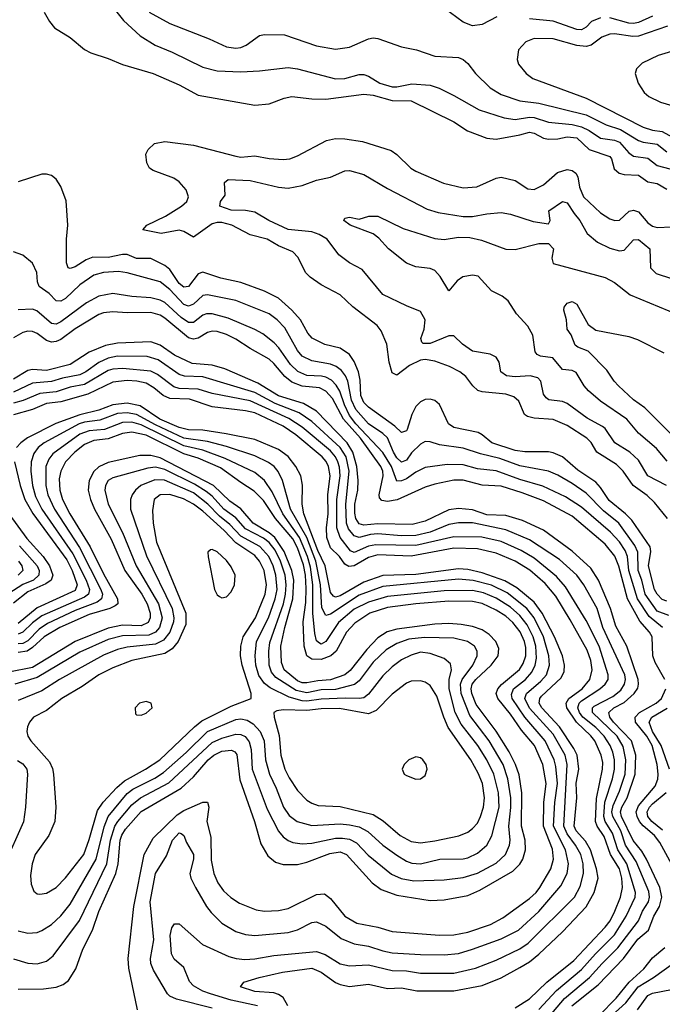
# Model space of a CAD drawing. Header units: inches. Extents: x 1305375 to 1407406, y 744550 to 841633.
# Tile 462 of 509: x 1397176 to 1399891, y 815037 to 819198. Entities that reach past the tile are written whole.
import ezdxf

# ---------------------------------------------------------------- set-up
doc = ezdxf.new("R2010")
doc.units = ezdxf.units.IN
doc.header["$MEASUREMENT"] = 0
doc.layers.add('B3891', color=7, linetype='Continuous')

msp = doc.modelspace()

# ---------------------------------------------------------------- linework, layer by layer
at = {"layer": 'B3891', "color": 5}
for points, elevation in [([(1397460.2, 819390), (1397615, 819195.1), (1397685.7, 819130), (1397748.9, 819090), (1397820.4, 819060.5), (1397950, 818997), (1398010, 818982.3), (1398110, 818977.7), (1398190, 818981.5), (1398310, 818995.8), (1398350, 818990.1), (1398510, 818947.7), (1398550.3, 818949.7), (1398610, 818965.7), (1398630, 818965.8), (1398650, 818958.7), (1398697.3, 818930), (1398750, 818914.6), (1398770, 818914.2), (1398833.5, 818926.5), (1398910, 818921.6), (1398948.3, 818908.4), (1399010, 818878.2), (1399117.4, 818817.4), (1399222.9, 818782.9), (1399270, 818776.5), (1399330, 818786), (1399350, 818784.1), (1399410, 818764.4), (1399510, 818755.1), (1399550, 818745.3), (1399582.4, 818730), (1399630, 818696.7), (1399690, 818689.4), (1399710, 818679.7), (1399750, 818635.1), (1399770, 818621.4), (1399830, 818612.6), (1399870, 818581.5), (1399950, 818560.5)], 1240), ([(1397279.6, 819230), (1397301.5, 819190), (1397323.4, 819163.4), (1397390, 819122.2), (1397450, 819072.6), (1397477.3, 819057.3), (1397550, 819034), (1397610, 819008.1), (1397740.4, 818970), (1397850, 818922.1), (1397930, 818878.8), (1398170, 818836.9), (1398230, 818843), (1398293.3, 818866.7), (1398326.4, 818873.6), (1398410, 818863.9), (1398470, 818862.7), (1398630, 818883.4), (1398670, 818878.5), (1398750, 818856.9), (1398830, 818855.3), (1399010, 818766.5), (1399068.8, 818728.8), (1399150, 818697.3), (1399190, 818693.7), (1399290, 818711), (1399330, 818722.2), (1399350, 818719), (1399390, 818697.5), (1399410, 818692.9), (1399450, 818694.4), (1399490, 818702.6), (1399530, 818698.1), (1399581.9, 818650), (1399670, 818619.2), (1399676.6, 818610), (1399688.1, 818568.1), (1399709.3, 818550), (1399730, 818544.4), (1399790, 818540.5), (1399830, 818512.9), (1399870, 818506.1), (1399910, 818481.5)], 1220), ([(1397722.5, 819230), (1397810, 819181.6), (1397977.1, 819117.1), (1398050, 819083.4), (1398090, 819077.8), (1398110, 819081), (1398133.1, 819090), (1398189.3, 819130.7), (1398210, 819135.5), (1398294.3, 819134.3), (1398430, 819087.9), (1398510, 819073.7), (1398570, 819082), (1398650, 819116.5), (1398670, 819120.8), (1398690, 819118), (1398790, 819082.6), (1398852.7, 819070), (1398930, 819043.5), (1399030, 819037.7), (1399050.1, 819030.1), (1399070, 819012.9), (1399102.2, 818970), (1399163.8, 818910), (1399210, 818881.9), (1399290, 818855.2), (1399370, 818845.7), (1399570, 818795.3), (1399653.8, 818753.8), (1399714.3, 818734.3), (1399790, 818687.7), (1399810, 818680.2), (1399870, 818672.3), (1399910, 818639.3)], 1260), ([(1399192.2, 819210), (1399130, 819178), (1399090, 819172.7), (1399050, 819187.7), (1398970, 819246.1)], 1260), ([(1399630, 819205.2), (1399592.4, 819190), (1399570, 819166.6), (1399550, 819155.6), (1399530, 819157), (1399430, 819192.2), (1399330, 819202.3)], 1260), ([(1399850, 819212.9), (1399790, 819186.7), (1399770, 819182.4), (1399750, 819183.2), (1399670, 819205.2)], 1260), ([(1399913.4, 819170), (1399790, 819128.3), (1399767.3, 819127.3), (1399690, 819138.8), (1399670, 819137.3), (1399635.6, 819124.4), (1399590.3, 819089.7), (1399570, 819084.6), (1399530, 819089.5), (1399430, 819116.4), (1399350, 819118.5), (1399314.9, 819105.1), (1399283.2, 819070), (1399278, 819030), (1399283.6, 819010), (1399316.1, 818970), (1399344, 818950), (1399570, 818866), (1399810, 818743.2), (1399850, 818731), (1399890, 818726.1), (1399950, 818693)], 1280), ([(1400000, 819066.6), (1399970, 819068.4), (1399930, 819063.6), (1399873.5, 819046.5), (1399806.1, 819013.9), (1399782.7, 818990), (1399777, 818970), (1399789.5, 818930), (1399814.6, 818890), (1399833.9, 818873.9), (1399883.6, 818850), (1399970, 818824.1), (1399990, 818820.2), (1400000, 818821.3)], 1320), ([(1399913, 817090), (1399858, 817158), (1399827.6, 817187.6), (1399768.6, 817230), (1399725.4, 817290), (1399698.4, 817318.4), (1399614.9, 817370), (1399591.2, 817411.2), (1399572.7, 817430), (1399490, 817483.6), (1399430, 817509), (1399350, 817514.4), (1399321.6, 817521.6), (1399308.7, 817530), (1399285.2, 817585.2), (1399264.6, 817604.6), (1399230, 817615.5), (1399130, 817625.2), (1399111.4, 817631.4), (1399090.4, 817650), (1399060.7, 817690), (1399035.9, 817710), (1398992.2, 817732.2), (1398930, 817755.4), (1398890, 817762), (1398870, 817758.6), (1398823.3, 817736.7), (1398770, 817696.1), (1398750, 817706.2), (1398737.6, 817750), (1398727.2, 817827.2), (1398702.9, 817883), (1398686.3, 817906.3), (1398584.1, 817984.1), (1398530, 818035.6), (1398450, 818078), (1398403.2, 818110), (1398384.3, 818130), (1398353.2, 818193.2), (1398330, 818217), (1398270, 818242.1), (1398221.1, 818270), (1398150, 818289.4), (1398072.9, 818330), (1398030, 818341.5), (1398010, 818341.6), (1397990, 818334.9), (1397910, 818279.3), (1397870, 818303.2), (1397850, 818308.6), (1397774.3, 818294.3), (1397696.9, 818310), (1397712.9, 818330), (1397792.2, 818367.8), (1397859.9, 818410), (1397882.5, 818430), (1397889.1, 818450), (1397879, 818479), (1397850, 818513.3), (1397827.6, 818527.6), (1397740, 818560), (1397724.7, 818570), (1397713.6, 818593.6), (1397709.7, 818630), (1397718.7, 818650), (1397745.6, 818674.4), (1397790, 818682.6), (1397910, 818668.1), (1398090, 818620.6), (1398110, 818617.7), (1398170, 818623.1), (1398230, 818611.2), (1398290, 818606.6), (1398317, 818610), (1398350, 818622), (1398472.3, 818687.7), (1398510, 818695.7), (1398550, 818695), (1398623.9, 818683.9), (1398745.3, 818645.3), (1398770, 818628.1), (1398828.3, 818570), (1398850, 818557.7), (1398967.4, 818507.4), (1399050, 818487.3), (1399107.8, 818492.2), (1399190, 818528.5), (1399210, 818532), (1399270, 818518.4), (1399323.1, 818483.1), (1399350, 818480.1), (1399390, 818500.1), (1399448, 818552), (1399490, 818565.1), (1399510, 818560.8), (1399526.1, 818550), (1399534.5, 818534.5), (1399541.4, 818490), (1399558.1, 818450), (1399630, 818382.1), (1399670, 818357), (1399690.5, 818349.5), (1399710, 818350.1), (1399751.8, 818388.2), (1399770, 818392.7), (1399790, 818386.2), (1399830, 818339.1), (1399850, 818324.8), (1399870, 818319.6), (1399930, 818322.7)], 1180), ([(1399908.9, 817230), (1399830.6, 817270.6), (1399790, 817337.2), (1399753.6, 817370), (1399690.3, 817410.3), (1399650.5, 817470), (1399639.1, 817479.1), (1399573.7, 817513.7), (1399490, 817576.1), (1399470, 817583.8), (1399412.1, 817592.1), (1399400.4, 817600.4), (1399390, 817615.1), (1399377.8, 817670), (1399364.9, 817684.9), (1399332.5, 817692.5), (1399270, 817688.4), (1399233, 817693), (1399208.7, 817710), (1399202.2, 817750), (1399190, 817771.1), (1399163.9, 817783.9), (1399090, 817797.2), (1399047.2, 817827.2), (1399010, 817862), (1398990, 817862.2), (1398910.1, 817829.9), (1398880.9, 817830), (1398874.7, 817834.7), (1398870.8, 817850), (1398885.5, 817890), (1398889.8, 817929.8), (1398870, 817965.1), (1398810, 817988.7), (1398710, 818037.2), (1398622.8, 818142.8), (1398570, 818170.8), (1398524.1, 818204.1), (1398475, 818270), (1398441.4, 818290), (1398410, 818301), (1398310, 818311.5), (1398229.3, 818349.3), (1398170, 818384.4), (1398130, 818392.3), (1398070, 818392.5), (1398021.3, 818410), (1398024.2, 818430), (1398043.9, 818456.1), (1398041, 818510), (1398057.6, 818522.4), (1398150, 818518.2), (1398270, 818490.1), (1398310, 818486), (1398370, 818497.6), (1398430, 818519.4), (1398490, 818532.1), (1398550, 818559.3), (1398570, 818560.6), (1398630, 818543.7), (1398730, 818484.7), (1398897.5, 818397.5), (1398943.6, 818383.6), (1399050, 818366.7), (1399090, 818366.1), (1399150, 818378.2), (1399210, 818383.5), (1399250, 818376.1), (1399345.8, 818345.8), (1399410, 818334.9), (1399417.8, 818350), (1399412.4, 818390), (1399470, 818430.2), (1399490, 818424.4), (1399518.8, 818378.8), (1399543.5, 818350), (1399573.8, 818293.9), (1399617.2, 818257.2), (1399670, 818232), (1399710, 818220.7), (1399730, 818224.3), (1399770, 818267), (1399790, 818268.8), (1399838.3, 818230), (1399842.1, 818150), (1399865.9, 818125.9), (1399930, 818104.3)], 1160), ([(1399910, 816740.2), (1399890, 816747.8), (1399869.7, 816770), (1399858.7, 816790), (1399833.4, 816890), (1399842.5, 816950), (1399839.9, 816970), (1399762.4, 817082.4), (1399736, 817110), (1399666.6, 817166.6), (1399630, 817221.4), (1399610, 817243.5), (1399533.8, 817293.8), (1399470, 817349.9), (1399430, 817367.8), (1399410, 817371.5), (1399310, 817371.3), (1399270, 817377.5), (1399170.6, 817410), (1399130, 817444), (1399112.8, 817452.8), (1399010, 817474.4), (1398987.6, 817490), (1398950, 817571.5), (1398930, 817588.4), (1398910, 817594.4), (1398890, 817592.2), (1398870, 817582.6), (1398850, 817563.2), (1398832.7, 817530), (1398813.6, 817466.4), (1398810, 817459.8), (1398790, 817453.2), (1398760.9, 817480.9), (1398650, 817559.8), (1398630, 817580.1), (1398617.4, 817610), (1398614.2, 817674.2), (1398607.5, 817710), (1398590, 817752.9), (1398570, 817782.6), (1398530, 817809.4), (1398466, 817826), (1398411.4, 817851.4), (1398393.2, 817873.2), (1398362.5, 817930), (1398326.2, 817970), (1398270, 818021), (1398210.8, 818050.8), (1398110, 818086.7), (1398026, 818106), (1397950, 818130.5), (1397930, 818123.6), (1397890, 818070.5), (1397870, 818067.5), (1397850, 818083.6), (1397810, 818142), (1397790, 818158.9), (1397730, 818188.2), (1397670, 818188.3), (1397630, 818205), (1397610, 818205.4), (1397550, 818192.4), (1397485.8, 818194.2), (1397456.6, 818183.4), (1397410, 818153.2), (1397390, 818146.6), (1397380.5, 818150), (1397373.6, 818170), (1397373.7, 818270), (1397378.8, 818330), (1397372.5, 818432.5), (1397350, 818492.7), (1397330, 818523.7), (1397310, 818539.5), (1397290, 818545.1), (1397270, 818544.5), (1397170, 818512.2)], 1220), ([(1399912, 817332), (1399866.5, 817386.5), (1399791, 817451), (1399741.3, 817510), (1399630, 817586.3), (1399578.9, 817630), (1399561.7, 817650), (1399526.8, 817706.8), (1399510, 817715), (1399470, 817719.3), (1399429.4, 817769.4), (1399376.7, 817776.7), (1399362.8, 817782.8), (1399354.1, 817794.1), (1399344.2, 817864.2), (1399323, 817903), (1399275.6, 817955.6), (1399240.5, 818010), (1399214, 818030), (1399170, 818052.8), (1399113.9, 818113.9), (1399090, 818118.9), (1399049, 818111), (1399025, 818095), (1398990, 818052.8), (1398952.4, 818112.4), (1398930, 818137.9), (1398910, 818146.4), (1398850, 818154.1), (1398810, 818169), (1398734, 818230), (1398694.2, 818274.3), (1398670, 818292.6), (1398572.7, 818330), (1398546, 818350), (1398550, 818358.8), (1398570, 818363), (1398610, 818354.9), (1398651.9, 818368.1), (1398690, 818367.2), (1398796.2, 818316.2), (1398930, 818273.1), (1398969, 818269), (1399030, 818279.4), (1399077.9, 818277.9), (1399126.9, 818266.9), (1399230, 818228.7), (1399270, 818227.2), (1399370, 818251.7), (1399410, 818252.1), (1399432.2, 818230), (1399425, 818190), (1399430, 818168.1), (1399650, 818107.9), (1399690, 818087.7), (1399755, 818035.1), (1400000, 817933.4)], 1140), ([(1399919.5, 816679.5), (1399870, 816698.9), (1399819, 816770), (1399805.3, 816830), (1399788.9, 816870), (1399788.2, 816948.2), (1399775.8, 816975.8), (1399707, 817070), (1399643, 817123), (1399570, 817196.4), (1399510, 817238.2), (1399450, 817273.6), (1399410, 817289.9), (1399290, 817312.6), (1399204.2, 817344.2), (1399123.2, 817363.2), (1399050, 817387.2), (1398950, 817401.1), (1398910, 817414.5), (1398890, 817415.7), (1398870, 817404.3), (1398831.8, 817368.2), (1398810, 817336.3), (1398790, 817328.6), (1398770, 817346.2), (1398755.4, 817370), (1398730, 817431), (1398710, 817449.9), (1398649.6, 817490), (1398595.9, 817550), (1398578, 817590), (1398562.3, 817670), (1398552.7, 817692.7), (1398535.4, 817715.4), (1398512.8, 817732.8), (1398490, 817742.3), (1398410, 817756.2), (1398370, 817776.7), (1398350, 817799.6), (1398295.8, 817895.9), (1398263.6, 817930), (1398230, 817954.3), (1398090, 818011.2), (1397970, 818035.3), (1397950, 818031.7), (1397910, 817995.5), (1397890, 817986.7), (1397870, 817994.5), (1397810, 818058.4), (1397770, 818089.9), (1397630, 818128.4), (1397593.4, 818133.4), (1397530.5, 818129.5), (1397490, 818118.1), (1397430, 818078), (1397370, 818019.9), (1397350, 818007.9), (1397330, 818009.9), (1397300.2, 818040.2), (1397258.5, 818070), (1397251.1, 818090), (1397249.1, 818130), (1397230, 818169.7), (1397190, 818203), (1397150, 818216.9)], 1240), ([(1399891.9, 816630), (1399836.1, 816676.1), (1399786, 816750), (1399750.5, 816870), (1399744.2, 816930), (1399734.7, 816954.7), (1399710, 816991.1), (1399672.3, 817032.3), (1399550, 817138.2), (1399481.7, 817181.7), (1399387.1, 817227.1), (1399290, 817254.9), (1399190, 817291.1), (1399110, 817299.6), (1399050, 817316.7), (1398981.7, 817318.3), (1398890, 817305.7), (1398850, 817286.2), (1398810, 817257.9), (1398790, 817248.6), (1398770, 817248), (1398746.8, 817310), (1398710, 817369.6), (1398597, 817490), (1398570, 817525.6), (1398548.1, 817570), (1398528.5, 817628.5), (1398513.8, 817653.8), (1398493.9, 817673.9), (1398470, 817686.6), (1398450.9, 817690.9), (1398390, 817693.7), (1398350.6, 817710.6), (1398320.9, 817740.9), (1398271.3, 817811.3), (1398251.7, 817831.7), (1398202.7, 817870), (1398169.3, 817889.3), (1398056.7, 817936.7), (1397990, 817954.7), (1397965.3, 817954.7), (1397950, 817949.1), (1397910, 817918.4), (1397890, 817918.5), (1397858.9, 817938.9), (1397790, 818002.6), (1397770, 818012.7), (1397730, 818022.5), (1397650, 818027.7), (1397570, 818040.6), (1397510, 818029.5), (1397457.9, 818002.1), (1397350, 817921.2), (1397330, 817911.2), (1397310, 817914.3), (1397247.8, 817967.8), (1397230, 817974.7), (1397170, 817971.8)], 1260), ([(1399924.7, 817450), (1399817, 817557), (1399770, 817591.6), (1399706.4, 817650), (1399687.3, 817670), (1399656.6, 817716.6), (1399577.7, 817797.7), (1399533.8, 817813.8), (1399522.7, 817822.7), (1399505.6, 817865.6), (1399489.8, 817890), (1399485.8, 817930), (1399475.1, 817970), (1399476.6, 817983.4), (1399490, 818000.7), (1399510, 818007.3), (1399530, 817996.3), (1399578.4, 817910), (1399610, 817886.4), (1399750, 817859), (1399787.1, 817847.1), (1399897.1, 817790)], 1120), ([(1399902.5, 816410), (1399861.8, 816481.8), (1399851.6, 816510), (1399848.1, 816590), (1399837.5, 816610), (1399796.3, 816656.3), (1399743.9, 816750), (1399708, 816888), (1399691.2, 816931.2), (1399650, 816981.2), (1399510, 817099.3), (1399390, 817164.8), (1399299.1, 817199.1), (1399210, 817226.9), (1399130, 817231.3), (1399050, 817252.2), (1399010, 817251.9), (1398930, 817235.6), (1398890, 817222.7), (1398770.7, 817169.3), (1398730, 817161.9), (1398705.6, 817165.6), (1398696.7, 817176.7), (1398694.3, 817190), (1398711.4, 817270), (1398710.4, 817290), (1398702.2, 817310), (1398615.8, 817430), (1398544.7, 817510), (1398497.7, 817597.7), (1398470, 817628.4), (1398442.2, 817642.2), (1398370, 817649.3), (1398326.5, 817666.5), (1398295.8, 817690), (1398250, 817745.1), (1398230, 817762.8), (1398150, 817807.8), (1398090, 817848), (1398050, 817867.7), (1398010, 817879.9), (1397990, 817881.1), (1397970, 817876), (1397930, 817851.7), (1397910, 817848.3), (1397890, 817853.2), (1397790, 817937), (1397769.1, 817949.1), (1397730, 817960.5), (1397630, 817958.9), (1397570, 817962.9), (1397530, 817959.2), (1397510, 817951.5), (1397410, 817891), (1397350, 817847), (1397330, 817837.6), (1397310, 817835.5), (1397290, 817842.2), (1397250, 817871.7), (1397230, 817879.9), (1397210, 817881.2), (1397190, 817875.6), (1397150, 817853.6)], 1280), ([(1399509.6, 815030), (1399620.7, 815119.3), (1399726.8, 815230), (1399788.2, 815311.8), (1399833, 815350), (1399855.8, 815410), (1399879, 815450), (1399888.9, 815490), (1399880.6, 815530), (1399824.2, 815650), (1399804.6, 815684.6), (1399768.7, 815728.7), (1399719.3, 815830), (1399715, 815850), (1399719.6, 815870), (1399743.4, 815910), (1399777, 816010), (1399780, 816090), (1399761.6, 816150), (1399684.6, 816230), (1399669.1, 816250), (1399664.8, 816270), (1399687, 816290), (1399730, 816311.8), (1399772.9, 816350), (1399787.2, 816372.8), (1399791.1, 816390), (1399788.9, 816410), (1399740.9, 816550), (1399694.3, 816634.3), (1399672.3, 816710), (1399622.3, 816830), (1399590, 816879.9), (1399510, 816951.7), (1399390, 817041.3), (1399301.1, 817081.1), (1399230, 817102.2), (1399150, 817105.3), (1399090, 817126.2), (1399030, 817132.1), (1398990, 817126.8), (1398890, 817079.3), (1398834.9, 817065.1), (1398690, 817067.4), (1398630, 817062.5), (1398610, 817067), (1398596.4, 817090), (1398592.1, 817112.1), (1398591.8, 817150), (1398605.1, 817210), (1398606.5, 817250), (1398600, 817310), (1398583.7, 817370), (1398559.4, 817410), (1398430, 817543.2), (1398375.8, 817575.8), (1398270, 817608), (1398182.6, 817662.6), (1398043, 817723), (1397990, 817738.1), (1397904.7, 817744.7), (1397830, 817780.3), (1397770, 817821.9), (1397730, 817836.4), (1397590, 817830.8), (1397538.7, 817821.2), (1397470, 817792.6), (1397390, 817740.2), (1397290, 817714.9), (1397230, 817719.6), (1397210, 817715.7), (1397150, 817678.3)], 1320), ([(1399400.3, 814970), (1399478.3, 815061.7), (1399583.6, 815150), (1399636.5, 815210), (1399703.8, 815276.2), (1399790, 815390), (1399807.9, 815430), (1399832.7, 815470), (1399836.6, 815490), (1399833.7, 815513.7), (1399780.7, 815640.7), (1399736.1, 815710), (1399716.3, 815770), (1399681.6, 815830), (1399677.9, 815850), (1399683.3, 815876.7), (1399710, 815937.2), (1399734, 816010), (1399736.8, 816070), (1399726, 816126), (1399701.1, 816170), (1399596.5, 816270), (1399596.2, 816290), (1399603.5, 816296.5), (1399682.7, 816337.3), (1399715.5, 816364.5), (1399731.5, 816390), (1399735.2, 816410), (1399732.3, 816430), (1399640.5, 816630), (1399616.5, 816710), (1399559.9, 816810), (1399530, 816849.9), (1399456.5, 816916.5), (1399330, 817000.4), (1399230, 817041.8), (1399090, 817071.3), (1399030, 817071.7), (1398990, 817065.2), (1398910, 817032.2), (1398850, 817018), (1398790, 817016.4), (1398690, 817025), (1398657.8, 817022.2), (1398610, 817010.2), (1398590, 817016.4), (1398566, 817046), (1398557.5, 817070), (1398553.5, 817150), (1398568.3, 817290), (1398555.1, 817350), (1398530, 817390.2), (1398410, 817499.9), (1398356.5, 817536.5), (1398255.9, 817575.9), (1398170, 817622), (1397950, 817688.8), (1397872.1, 817692.1), (1397850, 817698.2), (1397760.5, 817760.5), (1397714.1, 817774.1), (1397590, 817775.5), (1397550, 817767.4), (1397510.8, 817749.2), (1397455.8, 817710), (1397430, 817697.6), (1397356.6, 817683.4), (1397310, 817669), (1397230, 817661.7), (1397150, 817623.4)], 1340), ([(1399370, 815015.4), (1399444.9, 815095.1), (1399550, 815184.3), (1399609.2, 815250.8), (1399688.7, 815330), (1399739.2, 815410), (1399776.4, 815490), (1399778.2, 815510), (1399742, 815630), (1399703.6, 815690), (1399680.8, 815760.9), (1399650.4, 815810), (1399644.2, 815830), (1399648.3, 815891.7), (1399681.3, 815990), (1399689.4, 816030), (1399689.2, 816070), (1399682.3, 816102.3), (1399670.9, 816130.9), (1399646.3, 816170), (1399610, 816207.1), (1399555.9, 816250), (1399541.1, 816270), (1399534.4, 816290), (1399539.5, 816310), (1399550, 816319.8), (1399627.4, 816370), (1399650.4, 816390), (1399662.5, 816410), (1399662.7, 816430), (1399624.1, 816550), (1399570, 816658.5), (1399481.6, 816801.6), (1399444.5, 816844.5), (1399350, 816922.4), (1399295.3, 816955.3), (1399210, 816992.2), (1399128.5, 817011.5), (1399010, 817013.1), (1398850, 816975.2), (1398680.8, 816979.2), (1398650, 816973.1), (1398590, 816946.9), (1398573.6, 816953.6), (1398530.2, 817010.2), (1398516, 817050), (1398516.4, 817170), (1398529.6, 817270), (1398527.3, 817307.3), (1398520.9, 817330), (1398510.8, 817350.8), (1398490, 817376.1), (1398370, 817476.5), (1398313.3, 817513.3), (1398150, 817586.6), (1397990, 817618.2), (1397930, 817636.7), (1397850, 817639.3), (1397826.8, 817646.8), (1397758.1, 817698.1), (1397730, 817712.3), (1397610, 817724.6), (1397570, 817721.7), (1397550, 817715.4), (1397450, 817656.6), (1397390, 817644.5), (1397330, 817625.6), (1397261.7, 817618.3), (1397190.8, 817589.2), (1397150, 817577.9)], 1360), ([(1399270, 815022.4), (1399330, 815059.9), (1399404, 815130), (1399517.3, 815222.7), (1399650, 815362.9), (1399670.3, 815390), (1399690.8, 815430), (1399715, 815490), (1399723.4, 815530), (1399720.5, 815570), (1399710, 815610), (1399672.8, 815670), (1399646.3, 815746.3), (1399616, 815790), (1399608.7, 815810), (1399613, 815907), (1399639.2, 816030), (1399639.3, 816059.3), (1399632.6, 816090), (1399605.8, 816150), (1399590, 816171.1), (1399528.7, 816228.6), (1399488.3, 816290), (1399484.4, 816310), (1399496.6, 816330), (1399553, 816370), (1399585.2, 816410), (1399595.1, 816450), (1399589.9, 816490.1), (1399574.1, 816534.1), (1399502.3, 816662.3), (1399441.1, 816761.1), (1399395.8, 816815.8), (1399331.7, 816871.7), (1399270, 816910.2), (1399190, 816943), (1399110, 816962.5), (1399010, 816964.9), (1398830, 816931.2), (1398690, 816936.2), (1398650, 816925.2), (1398590, 816890), (1398566.9, 816886.9), (1398550, 816897.5), (1398526.8, 816930), (1398490, 816965.6), (1398474.5, 817010), (1398472.6, 817050), (1398479.4, 817110), (1398477.9, 817190), (1398487.5, 817270), (1398480.4, 817310), (1398470.5, 817330.5), (1398453.9, 817350), (1398343.3, 817443.4), (1398290, 817479.6), (1398170, 817536), (1398130, 817545.2), (1397990, 817562.6), (1397893.6, 817593.6), (1397810, 817597.3), (1397782.9, 817610), (1397742.7, 817642.7), (1397710, 817661.5), (1397670.8, 817670.8), (1397630, 817673.7), (1397570, 817665.9), (1397464.1, 817615.9), (1397350, 817583.7), (1397290, 817576.2), (1397229.8, 817550.2), (1397150, 817528.6)], 1380), ([(1398308.8, 815030), (1398290, 815065.3), (1398270, 815079.1), (1398250, 815085.2), (1398170, 815090.4), (1398109.7, 815110.3), (1398122.9, 815130), (1398188, 815150), (1398286.8, 815173.2), (1398410, 815189), (1398450, 815172.6), (1398510, 815129.2), (1398530, 815120.3), (1398570, 815112.6), (1398650, 815122), (1398730, 815104.4), (1398790, 815106.1), (1398853.9, 815093.9), (1399010, 815093.5), (1399130, 815116.4), (1399210, 815148.9), (1399290, 815192), (1399330, 815216.2), (1399370, 815248.8), (1399470, 815343.6), (1399570, 815449.1), (1399603.9, 815510), (1399619.8, 815570), (1399613.6, 815610), (1399588.1, 815690), (1399566.6, 815726.6), (1399527.2, 815770), (1399519.5, 815790), (1399529.5, 815910), (1399528, 815972), (1399538.5, 816030), (1399532, 816090), (1399518.1, 816118.1), (1399457.1, 816210), (1399382.9, 816290), (1399371.4, 816310), (1399373.7, 816330), (1399381, 816339), (1399463.7, 816416.3), (1399476.1, 816443.9), (1399477.8, 816470), (1399469.9, 816510), (1399435.6, 816590), (1399383.7, 816690), (1399350, 816736.3), (1399277.1, 816797.1), (1399226.1, 816826.1), (1399130, 816860.7), (1399070, 816874.4), (1399030, 816877.8), (1398850, 816853.1), (1398710, 816849), (1398630, 816820.9), (1398530, 816763.5), (1398510, 816757.8), (1398501.8, 816761.8), (1398490, 816777.6), (1398466.7, 816890), (1398435.4, 816955.4), (1398376.9, 817110), (1398369.3, 817150), (1398371.1, 817231.1), (1398363.4, 817270), (1398342.2, 817310), (1398310, 817352.7), (1398270, 817381.9), (1398170, 817424.5), (1398048.3, 817448.3), (1397950, 817463), (1397890, 817465.1), (1397850, 817474.5), (1397768.8, 817510), (1397685.5, 817565.5), (1397630, 817577.4), (1397570, 817570.8), (1397510, 817547.2), (1397430, 817528), (1397329, 817491), (1397208.7, 817431.3), (1397180.7, 817410), (1397163.1, 817390)], 1420), ([(1398181.4, 815030), (1398070, 815055.1), (1397981.6, 815081.6), (1397950, 815092.7), (1397910, 815114.7), (1397893.3, 815133.3), (1397870, 815192.2), (1397828.4, 815228.4), (1397816.9, 815250), (1397812.4, 815327.6), (1397819.2, 815360.7), (1397830, 815376.9), (1397850, 815376.5), (1397949, 815290), (1398059.7, 815239.7), (1398090.5, 815230.5), (1398126.8, 815226.8), (1398169.2, 815229.2), (1398250, 815242.9), (1398430, 815260.6), (1398467.2, 815247.2), (1398530, 815208.7), (1398570, 815199), (1398650, 815203.8), (1398750, 815180.3), (1398810, 815178.8), (1398870, 815168.9), (1399010, 815168.9), (1399102.6, 815190), (1399190, 815222.9), (1399288.8, 815271.2), (1399324.8, 815295.2), (1399520.4, 815490), (1399544.7, 815535.3), (1399558.4, 815590), (1399557.2, 815630), (1399546.8, 815670), (1399524.5, 815710), (1399490, 815757.1), (1399475.3, 815790), (1399490, 816050), (1399481, 816090), (1399430, 816179.2), (1399330, 816288.7), (1399311.1, 816330), (1399317.3, 816350), (1399378, 816402), (1399401.4, 816430), (1399414.9, 816470), (1399412.3, 816510), (1399388.9, 816590), (1399349.7, 816669.7), (1399319.1, 816710), (1399235.3, 816775.3), (1399170, 816808.9), (1399091.8, 816828.2), (1399030, 816833.1), (1398710, 816802.3), (1398610, 816765.4), (1398490, 816685.1), (1398470, 816680.4), (1398453.1, 816713.1), (1398447.3, 816810), (1398427.1, 816910), (1398389.1, 817009.1), (1398319.8, 817130), (1398286.5, 817250), (1398268.6, 817288.6), (1398251, 817310), (1398226.9, 817326.9), (1398170, 817354.8), (1398050, 817393.9), (1397970, 817415.4), (1397870, 817429.3), (1397750, 817485.3), (1397670, 817529.4), (1397630, 817536.5), (1397590, 817533.1), (1397514.7, 817505.3), (1397450, 817497), (1397427.8, 817490), (1397279.8, 817410), (1397253.6, 817390), (1397235.6, 817364.4), (1397224.6, 817330), (1397223, 817290), (1397230.1, 817229.9), (1397242.6, 817182.6), (1397270, 817130), (1397400.1, 816940.1), (1397456.6, 816830), (1397471, 816790), (1397466.7, 816770), (1397450, 816757), (1397270, 816678.5), (1397230.7, 816649.3), (1397190, 816609.2), (1397170, 816600.8)], 1440), ([(1397990, 815021.1), (1397838.5, 815058.5), (1397810.9, 815070.9), (1397800.7, 815080.7), (1397741.1, 815181.1), (1397729.5, 815210), (1397728.3, 815230), (1397743, 815310), (1397727.7, 815470), (1397750.3, 815590), (1397796, 815664), (1397821.9, 815730), (1397850, 815761), (1397858.9, 815759), (1397870, 815750.4), (1397880.5, 815720.5), (1397910.4, 815670.4), (1397910.7, 815650), (1397895.4, 815590), (1397898.6, 815570), (1397918.3, 815530), (1397965, 815450), (1397985.2, 815425.2), (1398030, 815380.5), (1398090, 815344.1), (1398130, 815331.9), (1398170, 815327.5), (1398310, 815340.3), (1398350, 815351.7), (1398410, 815383.2), (1398430, 815386), (1398470, 815367.7), (1398534.7, 815314.7), (1398590, 815292.4), (1398650, 815282.4), (1398710, 815262.5), (1398750, 815255.1), (1398870, 815246.8), (1398970, 815245.7), (1399030, 815251.7), (1399090, 815269.3), (1399210, 815313.2), (1399283, 815350), (1399370, 815429.6), (1399462.7, 815537.3), (1399489.5, 815590), (1399495.2, 815630), (1399482.2, 815690), (1399431.3, 815790), (1399436.5, 815890), (1399448.2, 815970), (1399441.6, 816041.6), (1399434.2, 816070), (1399396.2, 816150), (1399310.3, 816250.3), (1399257.1, 816330), (1399253.8, 816346.2), (1399262.9, 816370), (1399312.8, 816410), (1399339.5, 816440.5), (1399353.8, 816470), (1399359.9, 816500.1), (1399357.6, 816550), (1399346.1, 816590), (1399320.5, 816640.5), (1399290, 816679.6), (1399250, 816714.8), (1399190, 816753.7), (1399136, 816776), (1399090, 816785.5), (1398970, 816784), (1398730, 816759.7), (1398650, 816736.6), (1398590, 816707), (1398522.9, 816650), (1398470, 816569.5), (1398450, 816559.1), (1398442.7, 816562.7), (1398430, 816573.6), (1398423.5, 816603.5), (1398414.1, 816690), (1398414.7, 816810), (1398404.6, 816884.6), (1398391.8, 816930), (1398358.1, 817010), (1398287.9, 817110), (1398242.2, 817202.2), (1398210, 817250.9), (1398170, 817284.7), (1398043.9, 817343.9), (1397950, 817378.8), (1397870, 817397.3), (1397690, 817485.4), (1397650, 817497.3), (1397610, 817495.6), (1397534.3, 817465.7), (1397470, 817460.7), (1397430, 817446.8), (1397316.1, 817363.9), (1397298.6, 817341.4), (1397287.1, 817310), (1397286.3, 817230), (1397294.6, 817190), (1397322.9, 817130), (1397428.1, 816968.1), (1397519, 816790), (1397525.3, 816770), (1397521.6, 816750), (1397503.4, 816736.6), (1397410, 816700.9), (1397293.8, 816646.2), (1397257.9, 816622.1), (1397210, 816573.6), (1397190, 816562.1), (1397170, 816560.2)], 1460), ([(1397673.4, 815013.4), (1397637.6, 815190), (1397634.2, 815230), (1397657.8, 815450), (1397702, 815670), (1397740.3, 815739.7), (1397841.9, 815838.1), (1397870, 815856), (1397950, 815891.7), (1397970, 815891.2), (1397975.7, 815870), (1397966.5, 815810), (1397984, 815744), (1397985.7, 815645.7), (1397996.9, 815590), (1398013.8, 815550), (1398037.1, 815517.1), (1398067.8, 815487.8), (1398104.3, 815464.3), (1398175.9, 815435.9), (1398210, 815431.1), (1398270, 815432.7), (1398310, 815442), (1398430, 815500.7), (1398463.4, 815503.4), (1398490, 815484.7), (1398550.1, 815410.1), (1398600.5, 815380.5), (1398690, 815363.4), (1398750, 815344.3), (1398950, 815328.9), (1399010, 815330.9), (1399070, 815342.5), (1399165, 815374.9), (1399216.9, 815403.1), (1399330, 815484.5), (1399357.7, 815510), (1399373.7, 815530), (1399419.9, 815610), (1399431.6, 815650), (1399427.1, 815692.9), (1399388.7, 815790), (1399390.4, 815890), (1399400.2, 815970), (1399386.1, 816050), (1399350.6, 816130), (1399295.8, 816195.8), (1399250, 816262.5), (1399196, 816330), (1399189.9, 816350), (1399196, 816370), (1399211.9, 816388.1), (1399287.5, 816452.5), (1399303, 816477), (1399314.1, 816510), (1399314.8, 816545.2), (1399309.7, 816570), (1399290.9, 816610.9), (1399259.3, 816650), (1399230, 816676.6), (1399190, 816703), (1399130.1, 816730.1), (1399090, 816739.3), (1398990, 816740.6), (1398850, 816729.5), (1398730, 816714.1), (1398655, 816690), (1398592, 816648), (1398557.1, 816610), (1398512.8, 816530), (1398490.5, 816510), (1398450, 816494.5), (1398410, 816495.2), (1398388.8, 816510), (1398377.9, 816550), (1398374, 816654), (1398384.4, 816735.6), (1398386.1, 816793.9), (1398384, 816850), (1398374.8, 816894.8), (1398350, 816966), (1398330, 817003.8), (1398257.5, 817090), (1398206.2, 817166.2), (1398166.1, 817206.1), (1398110, 817241.5), (1398024.8, 817304.8), (1397930, 817344.4), (1397870, 817363.2), (1397710, 817441.5), (1397650, 817454.7), (1397610, 817449.2), (1397550, 817426.2), (1397490, 817419.6), (1397450, 817403.3), (1397408.9, 817370), (1397369.7, 817330), (1397349.3, 817290.7), (1397342.9, 817257.1), (1397345.1, 817210), (1397357.6, 817170), (1397387.9, 817110), (1397474.2, 816970), (1397530, 816856), (1397589.7, 816750), (1397590.9, 816730), (1397579.3, 816720.7), (1397556.8, 816710), (1397470, 816685), (1397345.9, 816630), (1397278.9, 816590), (1397230, 816544.2), (1397207.4, 816530), (1397170, 816523.9)], 1480), ([(1397170, 815101), (1397277, 815103), (1397330, 815109.5), (1397359.4, 815120.6), (1397382.4, 815137.6), (1397413.4, 815186.5), (1397442.9, 815270), (1397483.4, 815350), (1397510, 815428.6), (1397582.1, 815590), (1397592.6, 815630), (1397600.7, 815730), (1397607.7, 815752.3), (1397622.8, 815777.2), (1397690, 815852.3), (1397857.8, 815950), (1397910, 815998), (1397972.2, 816070), (1397995.8, 816090), (1398030, 816106.8), (1398070.9, 816110.9), (1398084.5, 816104.5), (1398093.2, 816093.2), (1398105.9, 815985.9), (1398168.4, 815810), (1398195.3, 815715.3), (1398223.9, 815663.9), (1398257.5, 815637.5), (1398290, 815628.1), (1398350, 815628.4), (1398390, 815637.4), (1398485.8, 815674.2), (1398530, 815681.2), (1398556.9, 815670), (1398665.5, 815550), (1398702.7, 815522.7), (1398770, 815498.8), (1398910, 815475), (1398970, 815479.1), (1399070, 815496.2), (1399120.8, 815519.2), (1399259.7, 815600.3), (1399290, 815629.7), (1399302.4, 815650), (1399313.8, 815690), (1399312, 815730), (1399296.4, 815790), (1399298.1, 815930), (1399286.3, 816006.3), (1399271.3, 816050), (1399243.6, 816103.6), (1399190, 816190.7), (1399104.1, 816304.1), (1399086, 816350), (1399083.4, 816370), (1399088.4, 816390), (1399103, 816410), (1399168.7, 816470), (1399197.1, 816510), (1399200.5, 816540.5), (1399188.5, 816570), (1399159.8, 816599.8), (1399130, 816619.1), (1399090, 816633.7), (1399042.1, 816642.1), (1398990, 816645.7), (1398930, 816643.1), (1398770, 816622.9), (1398729, 816611), (1398690, 816585.3), (1398643.5, 816536.5), (1398572.6, 816447.4), (1398549.6, 816430), (1398490, 816407.7), (1398435.9, 816404.1), (1398390, 816395.1), (1398370, 816396.2), (1398350, 816403.8), (1398293.6, 816450), (1398281.9, 816481.9), (1398280.1, 816550), (1398296, 816630), (1398329.5, 816750), (1398334.6, 816830), (1398326.1, 816870), (1398293.7, 816950), (1398253.9, 817010), (1398229.9, 817030), (1398163.1, 817070), (1398111, 817131), (1398063.3, 817163.4), (1397995.4, 817230), (1397770, 817346.3), (1397730, 817356.7), (1397683.5, 817356.5), (1397550, 817326.7), (1397510, 817308.7), (1397490, 817289.3), (1397469, 817250), (1397465.8, 817210), (1397474.9, 817170), (1397491.7, 817130), (1397562.5, 817002.5), (1397620.5, 816870), (1397691.8, 816770), (1397714.9, 816730), (1397726.9, 816690), (1397727, 816670), (1397718.2, 816650), (1397690, 816635.9), (1397610, 816638.7), (1397550, 816627.2), (1397410, 816569.7), (1397230, 816459.7), (1397130, 816441)], 1520), ([(1397150, 815228.8), (1397210, 815211.4), (1397250, 815208.1), (1397290, 815219.8), (1397317.8, 815242.2), (1397428.2, 815391.8), (1397543.9, 815630), (1397560.3, 815730), (1397578.5, 815790), (1397590.2, 815810), (1397650, 815880.6), (1397686.1, 815910), (1397806.8, 815973.2), (1397990, 816143.5), (1398030, 816161), (1398090, 816178.8), (1398110, 816177.7), (1398128.4, 816168.4), (1398146.3, 816146.3), (1398154.2, 816114.2), (1398158, 816030), (1398221.4, 815861.4), (1398269.2, 815769.2), (1398290, 815744.3), (1398310, 815729), (1398330, 815720.1), (1398370, 815715.4), (1398410, 815718.4), (1398510, 815738.6), (1398539.7, 815739.7), (1398570, 815734.3), (1398599.2, 815719.2), (1398647.9, 815667.9), (1398747, 815587), (1398788.4, 815568.4), (1398841.9, 815558.1), (1398970, 815562.3), (1399050, 815572.5), (1399110, 815591.7), (1399190, 815633.7), (1399228.4, 815670), (1399245.8, 815710), (1399248, 815730), (1399242.3, 815790), (1399251.7, 815868.3), (1399251.8, 815910), (1399238.3, 815990), (1399218.2, 816050), (1399159.5, 816150), (1399077.5, 816257.5), (1399040.8, 816350), (1399038.2, 816390), (1399045.8, 816410), (1399090.3, 816470), (1399109.4, 816510), (1399108.7, 816530), (1399097.9, 816550), (1399067.6, 816570), (1399010, 816584.6), (1398886.7, 816586.7), (1398820.3, 816579.7), (1398770, 816562.1), (1398725.2, 816534.8), (1398670, 816482.4), (1398610, 816403.6), (1398591.2, 816388.8), (1398510, 816367.2), (1398450, 816366.2), (1398390, 816353.2), (1398343.7, 816363.7), (1398257.9, 816417.9), (1398239.9, 816439.9), (1398229.9, 816470), (1398228.8, 816530), (1398233.4, 816566.6), (1398290.3, 816730), (1398299.5, 816770), (1398302.5, 816810), (1398297.4, 816850), (1398277.5, 816910), (1398255.5, 816955.5), (1398230, 816988.4), (1398206.2, 817006.2), (1398130, 817046.1), (1398090, 817092.8), (1398038.9, 817130), (1397990, 817184.7), (1397964.4, 817204.4), (1397915.1, 817235.1), (1397790, 817297.1), (1397750, 817306.7), (1397716.8, 817303.2), (1397570, 817262.4), (1397550, 817251), (1397538.7, 817230), (1397536.2, 817210), (1397549.4, 817150), (1397610.7, 817030.7), (1397668.5, 816890), (1397763.2, 816730), (1397777.4, 816670), (1397766.4, 816630), (1397749.9, 816610.1), (1397722.4, 816597.6), (1397610, 816594.1), (1397550, 816578), (1397430, 816524.8), (1397250, 816418), (1397155, 816390)], 1540), ([(1397153.9, 817330), (1397178.6, 817230), (1397198.4, 817170), (1397231.7, 817111.7), (1397375.1, 816915.1), (1397397.5, 816870), (1397419.2, 816810), (1397410, 816786.2), (1397250, 816713.1), (1397170, 816646)], 1420), ([(1397170, 815347.3), (1397210, 815337.9), (1397250, 815341), (1397270, 815348.3), (1397310, 815374.8), (1397350, 815410.7), (1397390, 815459.5), (1397499.4, 815650), (1397533, 815787), (1397549.2, 815830), (1397630, 815928.4), (1397653.9, 815946.1), (1397746.8, 815993.2), (1397783, 816017), (1397878.9, 816101.1), (1397970, 816189.2), (1398090, 816240.2), (1398110, 816243.2), (1398137.4, 816237.4), (1398161.9, 816221.9), (1398192, 816190), (1398209.4, 816150), (1398214.3, 816070), (1398231.5, 816010), (1398260.1, 815950), (1398290.5, 815870), (1398314.9, 815834.9), (1398349.1, 815809.1), (1398410, 815792.9), (1398530, 815799), (1398570, 815795.9), (1398610, 815786.7), (1398647.5, 815767.5), (1398710, 815710.1), (1398770, 815666.9), (1398810, 815642.1), (1398833.3, 815633.3), (1398870, 815631.3), (1398950.6, 815650.6), (1399050, 815651.5), (1399070, 815656), (1399110, 815675.7), (1399149.9, 815710), (1399171.5, 815748.5), (1399201.8, 815870), (1399199.7, 815930), (1399179.1, 816010), (1399150.5, 816070), (1399111.6, 816130), (1399040.9, 816220.9), (1399016.3, 816270), (1398990.9, 816370), (1398990.7, 816409.3), (1398999.9, 816450), (1398996, 816476), (1398970, 816498.8), (1398910, 816520.1), (1398870, 816524.5), (1398830, 816513), (1398790, 816492.2), (1398750, 816463.4), (1398710, 816424.6), (1398650, 816347.5), (1398630, 816332.7), (1398610.6, 816329.4), (1398551.4, 816331.4), (1398450, 816326.6), (1398390, 816317.4), (1398370, 816319.3), (1398315.1, 816335.1), (1398234.3, 816374.3), (1398210, 816392.7), (1398186.8, 816426.8), (1398174.2, 816470), (1398171.4, 816510), (1398177.1, 816570), (1398227.5, 816670), (1398255.1, 816750), (1398263.9, 816790), (1398258.3, 816850), (1398246.9, 816890), (1398229.2, 816930), (1398191.3, 816971.3), (1398110, 817014.8), (1398064.1, 817064.1), (1398019.9, 817099.9), (1397970.5, 817150.5), (1397910, 817198.2), (1397787.6, 817252.4), (1397747.2, 817252.8), (1397688.3, 817230), (1397664.7, 817210), (1397651.1, 817190), (1397644.3, 817170), (1397644.7, 817130), (1397712.4, 816932.4), (1397819.7, 816710), (1397827.7, 816670), (1397826.2, 816653.8), (1397810.2, 816609.8), (1397784, 816576), (1397750, 816558.4), (1397630, 816546.2), (1397590, 816535.7), (1397530, 816511.8), (1397344.3, 816410), (1397270, 816361.5), (1397170, 816320.4)], 1560), ([(1397130.3, 817110), (1397206, 817006), (1397274.7, 816930), (1397302.1, 816890), (1397315.9, 816850), (1397308.7, 816830), (1397286.8, 816813.2), (1397210, 816780.5), (1397150, 816731.5)], 1380), ([(1397175, 816975.1), (1397249.5, 816890), (1397258.2, 816870), (1397256.5, 816850), (1397234.3, 816830), (1397189, 816811), (1397130, 816772.9)], 1360), ([(1397171, 816910), (1397184.4, 816890), (1397188.7, 816870), (1397169.6, 816850)], 1340), ([(1399972.9, 815552.9), (1399880.2, 815720.2), (1399858.3, 815750), (1399810, 815791.5), (1399795.3, 815810), (1399784.6, 815830), (1399780.8, 815850), (1399790, 815875.1), (1399860.6, 815959.4), (1399872.1, 815987.9), (1399874.2, 816010), (1399868.9, 816050), (1399847.8, 816130), (1399825.8, 816170), (1399778.1, 816230), (1399776.4, 816250), (1399794.9, 816270), (1399865.1, 816310), (1399888.3, 816330), (1399905.8, 816370)], 1280), ([(1399922.1, 816030), (1399886.9, 816130), (1399849.8, 816190), (1399836.2, 816230), (1399847, 816250), (1399911.9, 816288.1)], 1260), ([(1397167, 816067), (1397190, 816053.1), (1397206, 816030), (1397209, 816010), (1397200.6, 815870), (1397191.8, 815808.2), (1397112, 815628)], 1560), ([(1399892.8, 815772.8), (1399847.4, 815810), (1399830.6, 815830), (1399827.1, 815850), (1399836.8, 815870), (1399850, 815884.1), (1399907.7, 815932.3)], 1260), ([(1399624.1, 814990), (1399696.8, 815063.2), (1399751.5, 815130), (1399812.7, 815187.3), (1399850, 815232.7), (1399902.6, 815277.4)], 1280), ([(1399677.4, 814990), (1399737, 815043), (1399789.1, 815110.9), (1399853.8, 815150), (1399944.7, 815215.3), (1399971.9, 815248.1), (1400000, 815291.5)], 1260), ([(1399786.9, 815013.1), (1399830, 815074), (1399850, 815083.8), (1399930, 815100.1), (1399960.9, 815119.1), (1400000, 815151.7)], 1240)]:
    msp.add_lwpolyline(points, dxfattribs=dict(at, elevation=elevation))
for points, elevation in [([(1397810, 817190.9), (1397769.7, 817190.3), (1397744.4, 817170), (1397736.8, 817123.2), (1397740.7, 817070), (1397754.4, 816990), (1397877.9, 816690), (1397877.4, 816642.6), (1397845.3, 816570), (1397820.1, 816539.9), (1397790, 816519.4), (1397650, 816489.6), (1397570, 816459.5), (1397510.9, 816430), (1397439.4, 816380.6), (1397353.7, 816330), (1397290, 816279.3), (1397234.9, 816250), (1397217.7, 816230), (1397208.7, 816210), (1397206.2, 816190), (1397211.1, 816170), (1397223.5, 816150), (1397301.4, 816061.4), (1397314, 816034), (1397318.5, 816010), (1397328.6, 815870), (1397325.2, 815810), (1397298.5, 815750), (1397240.9, 815670), (1397228.8, 815630), (1397222, 815582), (1397224.2, 815544.2), (1397235.8, 815515.8), (1397250, 815504.2), (1397261.8, 815501.8), (1397290, 815506), (1397330, 815531.1), (1397370, 815570.8), (1397446.6, 815670), (1397470, 815733.4), (1397504.2, 815855.8), (1397528.5, 815891.5), (1397586.5, 815953.5), (1397619.3, 815980.7), (1397708.3, 816030), (1397768.1, 816070), (1397914.5, 816210), (1397945.5, 816234.5), (1398070, 816296.7), (1398153.7, 816330), (1398154.5, 816350), (1398115.5, 816470), (1398109.6, 816510), (1398110.8, 816550), (1398119.6, 816590), (1398171.8, 816670), (1398213.1, 816770), (1398219.3, 816810), (1398208.4, 816870), (1398189.9, 816910), (1398170, 816933.2), (1398090, 816987.2), (1398039.7, 817039.7), (1397950, 817121.5), (1397910, 817151.2), (1397867.5, 817172.5)], 1580), ([(1397990, 816958.8), (1397982.7, 816957.3), (1397971.7, 816948.3), (1397972.3, 816927.7), (1397999.8, 816790), (1398010, 816767.8), (1398020.3, 816760.3), (1398030, 816754.4), (1398050, 816758.8), (1398070, 816779.7), (1398083.8, 816810), (1398086.7, 816850), (1398070, 816885.7), (1398050, 816911.9), (1398010, 816948.9)], 1620), ([(1398870, 816404.5), (1398830, 816402.5), (1398810, 816393.9), (1398750, 816347.5), (1398681.6, 816278.4), (1398650, 816264.4), (1398527.4, 816287.4), (1398450, 816285.9), (1398390, 816278.9), (1398290, 816282), (1398262.5, 816277.5), (1398250.3, 816270), (1398251.9, 816250), (1398273.1, 816173.1), (1398279.7, 816090), (1398297, 816030), (1398314.4, 815994.4), (1398350, 815940.5), (1398390, 815900.1), (1398410, 815887.2), (1398437.5, 815877.5), (1398530, 815873.4), (1398670, 815838.8), (1398711.8, 815811.8), (1398783.2, 815750), (1398830, 815725), (1398870, 815719), (1398930, 815728.2), (1399031.7, 815748.3), (1399070, 815764.5), (1399090, 815779.3), (1399110, 815803), (1399123.1, 815830), (1399136, 815870), (1399140.1, 815910), (1399131.3, 815970), (1399113.9, 816013.9), (1399081.8, 816070), (1398986.9, 816206.9), (1398968, 816250), (1398939.3, 816339.3), (1398910, 816383.7), (1398890, 816397.7)], 1580), ([(1397710, 816316.4), (1397681.6, 816310), (1397664.2, 816290), (1397665.1, 816265.1), (1397670, 816260.5), (1397690, 816259.5), (1397710, 816266.7), (1397735.1, 816290), (1397731.8, 816310)], 1620), ([(1398850, 816082.7), (1398820.3, 816070), (1398800.3, 816050), (1398791.8, 816030), (1398801.1, 816010), (1398810, 816003.6), (1398850, 815988.3), (1398870, 815990.3), (1398890, 816004.6), (1398897.7, 816030), (1398894, 816050), (1398879.7, 816070), (1398870, 816078)], 1620)]:
    msp.add_lwpolyline(points, close=True, dxfattribs=dict(at, elevation=elevation))

doc.saveas('drawing.dxf')
